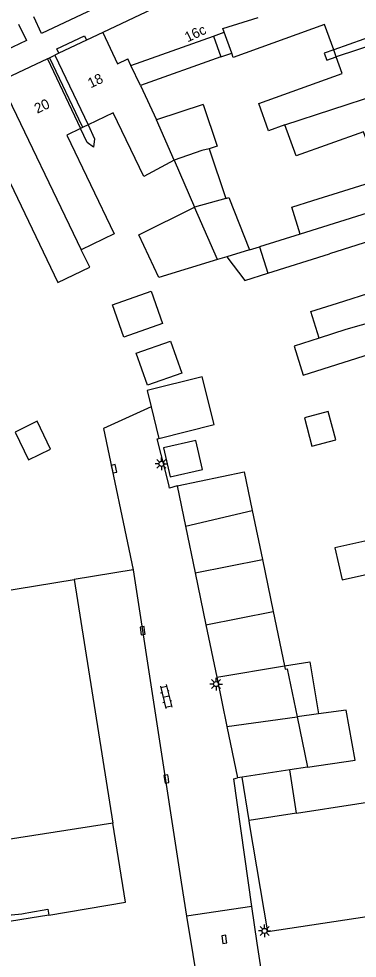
# Model space of a CAD drawing. Extents: x 132998 to 136004, y 396998 to 398512.
# Drawn here: x 134305.8 to 134339.3, y 397188.9 to 397282 of the extents above; entities that cross this region are included whole.
import ezdxf

# ---------------------------------------------------------------- set-up
doc = ezdxf.new("R2010")
doc.units = 0
for name, color, linetype in [('gg-afsc-erfafscheiding', 7, 'Continuous'), ('gg-afsc-hekwerk', 7, 'Continuous'), ('gg-anno-huisnummerreeks BGT', 7, 'Continuous'), ('gg-bbg-bijgebouw', 7, 'Continuous'), ('gg-bbg-bijgebouw onder overbouw', 7, 'Continuous'), ('gg-bbg-gedigitaliseerde bebouwing', 7, 'Continuous'), ('gg-bbg-gedigitaliseerde bebouwing onder overbouw', 7, 'Continuous'), ('gg-bbg-gedigitaliseerde bijgebouw', 7, 'Continuous'), ('gg-bbg-gedigitaliseerde overbouw', 7, 'Continuous'), ('gg-bbg-hoofdgebouw', 7, 'Continuous'), ('gg-bbg-luifel en loopbrug', 7, 'Continuous'), ('gg-bbg-pand overbouw', 7, 'Continuous'), ('gg-bbg-tussenscheiding', 7, 'Continuous'), ('gg-bbg-tussenscheiding niveau 01', 7, 'Continuous'), ('gg-knt-verharding', 7, 'Continuous'), ('gt-grn-weggrens', 7, 'Continuous'), ('gt-symb-klinker verharding', 7, 'Continuous'), ('gt-symb-kolk', 7, 'Continuous'), ('gt-symb-lichtmast', 7, 'Continuous')]:
    doc.layers.add(name, color=color, linetype=linetype)

# ---------------------------------------------------------------- blocks, each defined once
blk = doc.blocks.new('gt0-LMAST')
at = {"layer": 'gt-symb-lichtmast'}
for p, q in [((-0.182, 0.173), (-0.447, 0.438)), ((-0.005, 0.246), (-0.005, 0.621)), ((0.172, 0.173), (0.437, 0.438)), ((-0.255, -0.004), (-0.63, -0.004)), ((-0.182, -0.181), (-0.447, -0.446)), ((-0.005, -0.254), (-0.005, -0.629)), ((0.437, -0.446), (0.172, -0.181)), ((0.245, -0.004), (0.62, -0.004))]:
    blk.add_line(p, q, dxfattribs=at)
blk.add_circle((-0.005, -0.004), 0.25, dxfattribs=at)
blk = doc.blocks.new('gt0-KOLK')
at = {"layer": 'gt-symb-kolk'}
blk.add_lwpolyline([(0, 0), (0.375, 0), (0.375, 0.4), (-0.375, 0.4), (-0.375, 0), (0, 0)], dxfattribs=at)
blk = doc.blocks.new('gt0-KL1')
at = {"layer": 'gt-symb-klinker verharding'}
for p, q in [((-1.15, 0.3), (1.15, 0.3)), ((-1, -0.3), (-1, 0.3)), ((-0.5, 0.3), (-0.5, 0.45)), ((0, -0.3), (0, 0.3)), ((0.5, 0.3), (0.5, 0.45)), ((1, -0.3), (1, 0.3)), ((-1.15, -0.3), (1.15, -0.3)), ((-0.5, -0.45), (-0.5, -0.3)), ((0.5, -0.45), (0.5, -0.3))]:
    blk.add_line(p, q, dxfattribs=at)

msp = doc.modelspace()

# ---------------------------------------------------------------- linework, layer by layer
at = {"layer": 'gg-afsc-erfafscheiding'}
for points in [[(134337.001, 397278.941), (134336.064, 397278.603), (134336.312, 397277.916), (134337.249, 397278.254)], [(134312.649, 397271.488), (134313.303, 397270.113), (134313.206, 397269.276), (134312.572, 397269.765), (134311.92, 397271.136)]]:
    msp.add_lwpolyline(points, dxfattribs=at)
at = {"layer": 'gg-afsc-hekwerk'}
for points in [[(134318.9, 397243.538), (134314.183, 397241.392), (134317.132, 397227.38)], [(134321.47, 397235.71), (134320.712, 397235.464), (134320.65, 397235.824), (134319.492, 397240.353), (134319.681, 397240.399)], [(134317.132, 397227.38), (134321.867, 397196.395), (134322.421, 397193.019)], [(134322.421, 397193.019), (134324.917, 397177.801), (134327.501, 397161.109), (134328.518, 397155.266)]]:
    msp.add_lwpolyline(points, dxfattribs=at)
at = {"layer": 'gg-bbg-bijgebouw'}
for p, q in [((134318.5, 397245.144), (134318.9, 397243.538)), ((134318.9, 397243.538), (134319.681, 397240.399)), ((134321.47, 397235.71), (134322.301, 397231.703)), ((134322.301, 397231.703), (134323.264, 397227.058)), ((134323.264, 397227.058), (134324.333, 397221.904)), ((134311.28, 397226.4), (134315.117, 397202.257)), ((134324.333, 397221.904), (134325.406, 397216.731)), ((134325.406, 397216.731), (134326.419, 397211.845)), ((134326.419, 397211.845), (134327.48, 397206.73)), ((134327.93, 397206.82), (134327.48, 397206.73)), ((134328.612, 397202.521), (134327.93, 397206.82)), ((134315.117, 397202.257), (134315.12, 397202.24))]:
    msp.add_line(p, q, dxfattribs=at)
for points in [[(134299.845, 397199.863), (134295.926, 397223.895), (134311.28, 397226.4)], [(134340.289, 397192.949), (134330.48, 397191.454), (134328.663, 397202.198), (134328.612, 397202.521)], [(134308.765, 397193.117), (134316.358, 397194.41), (134315.12, 397202.24)]]:
    msp.add_lwpolyline(points, dxfattribs=at)
at = {"layer": 'gg-bbg-bijgebouw onder overbouw'}
msp.add_lwpolyline([(134306.775, 397193.368), (134308.673, 397193.699), (134308.765, 397193.117)], dxfattribs=at)
msp.add_arc((134304.116, 397208.4), 15.265, 259.20087, 280.0309, dxfattribs=at)
at = {"layer": 'gg-bbg-gedigitaliseerde bebouwing'}
for p, q in [((134325.085, 397280.305), (134326.155, 397280.686)), ((134326.893, 397278.613), (134326.155, 397280.686)), ((134317.843, 397275.391), (134319.428, 397271.997)), ((134333.682, 397260.67), (134329.645, 397259.386)), ((134329.645, 397259.386), (134330.47, 397256.783)), ((134330.47, 397256.783), (134336.591, 397258.724))]:
    msp.add_line(p, q, dxfattribs=at)
for points in [[(134337.001, 397278.941), (134336.099, 397281.441), (134327.049, 397278.174), (134326.893, 397278.613)], [(134332.17, 397271.502), (134330.549, 397270.917), (134329.577, 397273.61), (134337.848, 397276.595), (134337.249, 397278.254)], [(134321.176, 397267.997), (134318.188, 397266.382), (134315.146, 397272.692), (134312.649, 397271.488)], [(134340.64, 397268.937), (134339.96, 397270.821), (134333.285, 397268.412), (134332.17, 397271.502)], [(134311.92, 397271.136), (134310.537, 397270.47), (134315.255, 397260.685), (134311.979, 397259.106)], [(134334.924, 397263.984), (134341.586, 397266.096), (134340.936, 397268.093)], [(134302.845, 397265.708), (134304.564, 397266.524), (134309.662, 397255.85), (134312.816, 397257.37), (134311.979, 397259.106)], [(134333.682, 397260.67), (134332.84, 397263.323), (134334.924, 397263.984)], [(134343.997, 397258.852), (134343.358, 397260.868), (134336.591, 397258.724)], [(134337.36, 397253.824), (134344.839, 397256.194), (134344.188, 397258.248)], [(134335.557, 397250.341), (134334.718, 397252.987), (134337.36, 397253.824)], [(134335.557, 397250.341), (134333.071, 397249.553), (134333.985, 397246.669), (134342.62, 397249.406)]]:
    msp.add_lwpolyline(points, dxfattribs=at)
at = {"layer": 'gg-bbg-gedigitaliseerde bebouwing onder overbouw'}
for p, q in [((134345.016, 397281.804), (134337.001, 397278.941)), ((134345.328, 397280.929), (134337.249, 397278.254)), ((134308.631, 397278.06), (134311.92, 397271.136)), ((134309.36, 397278.407), (134312.649, 397271.488))]:
    msp.add_line(p, q, dxfattribs=at)
at = {"layer": 'gg-bbg-gedigitaliseerde bijgebouw'}
for p, q in [((134316.905, 397277.393), (134325.085, 397280.305)), ((134325.085, 397280.305), (134325.823, 397278.233)), ((134325.823, 397278.233), (134317.843, 397275.391)), ((134324.049, 397273.533), (134319.428, 397271.997)), ((134324.659, 397269.131), (134326.305, 397264.199)), ((134321.176, 397267.997), (134323.215, 397263.331)), ((134326.408, 397258.422), (134325.483, 397258.14)), ((134328.646, 397259.103), (134326.408, 397258.422)), ((134328.925, 397233.248), (134329.934, 397228.382)), ((134329.934, 397228.382), (134331.004, 397223.224)), ((134331.004, 397223.224), (134332.121, 397217.837)), ((134333.373, 397212.787), (134334.41, 397207.786)), ((134334.41, 397207.786), (134332.663, 397207.526)), ((134333.325, 397203.251), (134332.663, 397207.526))]:
    msp.add_line(p, q, dxfattribs=at)
for points in [[(134324.049, 397273.533), (134325.432, 397269.389), (134324.659, 397269.131)], [(134326.305, 397264.199), (134326.61, 397264.287), (134328.646, 397259.103)], [(134325.483, 397258.14), (134319.662, 397256.366), (134317.675, 397260.603), (134323.215, 397263.331)], [(134315.072, 397253.645), (134318.922, 397254.999), (134320.044, 397251.808), (134316.194, 397250.454), (134315.072, 397253.645)], [(134317.427, 397248.86), (134320.837, 397250.058), (134321.959, 397246.867), (134318.549, 397245.668), (134317.427, 397248.86)], [(134319.681, 397240.399), (134325.157, 397241.769), (134323.971, 397246.512), (134318.5, 397245.144)], [(134337.197, 397240.272), (134336.462, 397243.056), (134334.104, 397242.433), (134334.84, 397239.649), (134337.197, 397240.272)], [(134306.753, 397238.286), (134308.942, 397239.32), (134307.605, 397242.109), (134305.44, 397241.027), (134306.753, 397238.286)], [(134320.132, 397239.468), (134320.795, 397236.596), (134323.986, 397237.332), (134323.324, 397240.204), (134320.132, 397239.468)], [(134321.47, 397235.71), (134328.127, 397237.096), (134328.925, 397233.248)], [(134332.121, 397217.837), (134332.189, 397217.511), (134332.385, 397217.551), (134333.373, 397212.787)], [(134333.325, 397203.251), (134345.253, 397205.098), (134345.909, 397200.343), (134340.335, 397199.575), (134341.228, 397193.092)]]:
    msp.add_lwpolyline(points, dxfattribs=at)
at = {"layer": 'gg-bbg-gedigitaliseerde overbouw'}
for p, q in [((134337.249, 397278.254), (134337.001, 397278.941)), ((134312.649, 397271.488), (134312.183, 397271.263)), ((134312.183, 397271.263), (134311.92, 397271.136))]:
    msp.add_line(p, q, dxfattribs=at)
at = {"layer": 'gg-bbg-hoofdgebouw'}
for p, q in [((134327.259, 397286.905), (134314.115, 397280.664)), ((134312.491, 397279.894), (134309.758, 397278.596)), ((134314.115, 397280.664), (134312.491, 397279.894)), ((134308.631, 397278.06), (134303.916, 397275.822)), ((134309.758, 397278.596), (134309.36, 397278.407))]:
    msp.add_line(p, q, dxfattribs=at)
at = {"layer": 'gg-bbg-luifel en loopbrug'}
for p, q in [((134325.823, 397278.233), (134326.893, 397278.613)), ((134328.646, 397259.103), (134329.645, 397259.386)), ((134335.488, 397213.074), (134333.373, 397212.787))]:
    msp.add_line(p, q, dxfattribs=at)
for points in [[(134326.408, 397258.422), (134328.193, 397256.061), (134330.47, 397256.783)], [(134344.306, 397230.817), (134344.238, 397231.124), (134337.124, 397229.543), (134337.827, 397226.384), (134344.942, 397227.965)], [(134332.121, 397217.837), (134334.636, 397218.251), (134335.488, 397213.074)], [(134334.41, 397207.786), (134339.133, 397208.489), (134338.229, 397213.445), (134335.488, 397213.074)]]:
    msp.add_lwpolyline(points, dxfattribs=at)
at = {"layer": 'gg-bbg-pand overbouw'}
for p, q in [((134308.631, 397278.06), (134308.828, 397278.154)), ((134308.828, 397278.154), (134309.36, 397278.407))]:
    msp.add_line(p, q, dxfattribs=at)
msp.add_lwpolyline([(134308.765, 397193.117), (134301.142, 397191.908), (134300.473, 397196.012)], dxfattribs=at)
at = {"layer": 'gg-bbg-tussenscheiding'}
for p, q in [((134316.905, 397277.393), (134316.601, 397278.04)), ((134317.843, 397275.391), (134316.905, 397277.393)), ((134332.17, 397271.502), (134347.003, 397276.367)), ((134303.916, 397275.822), (134311.979, 397259.106)), ((134321.176, 397267.997), (134319.428, 397271.997)), ((134350.575, 397265.978), (134333.682, 397260.67)), ((134326.305, 397264.199), (134323.215, 397263.331)), ((134325.483, 397258.14), (134323.215, 397263.331)), ((134322.301, 397231.703), (134328.925, 397233.248)), ((134323.264, 397227.058), (134329.934, 397228.382)), ((134324.333, 397221.904), (134331.004, 397223.224)), ((134325.406, 397216.731), (134332.121, 397217.837)), ((134326.419, 397211.845), (134333.373, 397212.787)), ((134332.663, 397207.526), (134327.93, 397206.82)), ((134333.325, 397203.251), (134328.612, 397202.521)), ((134315.117, 397202.257), (134299.845, 397199.863))]:
    msp.add_line(p, q, dxfattribs=at)
for points in [[(134326.155, 397280.686), (134326.026, 397281.048), (134329.512, 397282.161)], [(134314.115, 397280.664), (134315.573, 397277.557), (134316.601, 397278.04)], [(134324.659, 397269.131), (134323.927, 397268.947), (134321.176, 397267.997)], [(134353.855, 397255.628), (134338.189, 397251.209), (134335.557, 397250.341)]]:
    msp.add_lwpolyline(points, dxfattribs=at)
at = {"layer": 'gg-bbg-tussenscheiding niveau 01'}
msp.add_lwpolyline([(134308.828, 397278.154), (134312.032, 397271.419), (134312.183, 397271.263)], dxfattribs=at)
at = {"layer": 'gg-knt-verharding'}
msp.add_line((134317.132, 397227.38), (134311.28, 397226.4), dxfattribs=at)
for points in [[(134320.229, 397288.35), (134321.008, 397286.715), (134308.047, 397280.568), (134307.27, 397282.199)], [(134305.771, 397281.497), (134306.543, 397279.874), (134300.291, 397276.891), (134299.513, 397278.528)], [(134309.758, 397278.596), (134309.55, 397279.035), (134312.286, 397280.325), (134312.491, 397279.894)], [(134328.897, 397193.979), (134327.11, 397206.65), (134327.48, 397206.73)], [(134331.289, 397180.013), (134330.982, 397180.031), (134329.41, 397190.34), (134328.897, 397193.979)]]:
    msp.add_lwpolyline(points, dxfattribs=at)
at = {"layer": 'gt-grn-weggrens'}
msp.add_line((134328.897, 397193.979), (134322.421, 397193.019), dxfattribs=at)

# ---------------------------------------------------------------- block references
at = {"layer": 'gt-symb-klinker verharding', "rotation": -76.35276166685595}
msp.add_blockref('gt0-KL1', (134320.38, 397214.794), dxfattribs=at)
at = {"layer": 'gt-symb-kolk'}
for p, rotation in [((134315.033, 397237.353), -78.11716047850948), ((134318.254, 397221.363), 98.5109342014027), ((134320.619, 397206.653), 98.51093419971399), ((134326.351, 397190.749), 98.51093419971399)]:
    msp.add_blockref('gt0-KOLK', p, dxfattribs=dict(at, rotation=rotation))
at = {"layer": 'gt-symb-lichtmast'}
for p in [(134319.93, 397237.886), (134325.345, 397216.044), (134330.159, 397191.56)]:
    msp.add_blockref('gt0-LMAST', p, dxfattribs=at)

# ---------------------------------------------------------------- texts
at = {"layer": 'gg-anno-huisnummerreeks BGT'}
for s, p in [('16c', (134322.522, 397279.673)), ('18', (134312.913, 397275.112)), ('20', (134307.616, 397272.597))]:
    msp.add_text(s, height=1, rotation=25.4, dxfattribs=at).set_placement(p)

doc.saveas('drawing.dxf')
